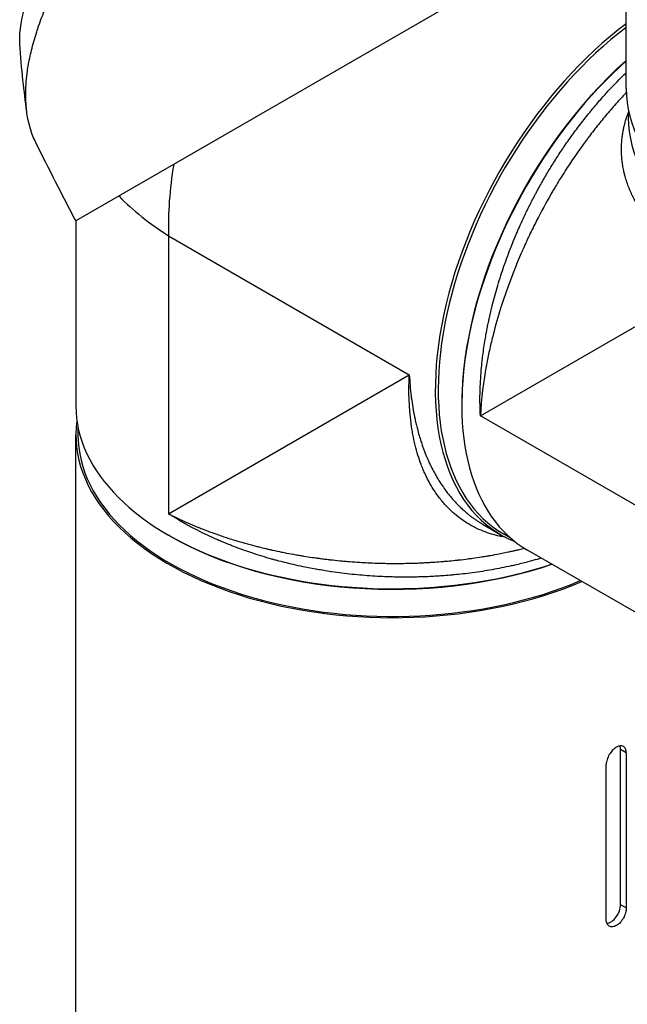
# Model space of a CAD drawing. Header units: millimetres. Extents: x 0 to 7374, y 0 to 4200.
# Tile 625 of 656: x 4527 to 4672, y 2698 to 2934. Entities that reach past the tile are written whole.
import ezdxf

# ---------------------------------------------------------------- set-up
doc = ezdxf.new("R2010")
doc.units = ezdxf.units.MM
doc.header["$LTSCALE"] = 0.2
doc.layers.add('01_Object Line', color=4, linetype='Continuous')

# ---------------------------------------------------------------- blocks, each defined once
blk = doc.blocks.new('A$C90bc888d')
for p, q in [((168.88, 1098), (168.88, 1136.92)), ((152.38, 1132.96), (36.79, 1066.23)), ((36.79, 1066.23), (36.79, 1021.86)), ((59.05, 1062.68), (116.82, 1029.33)), ((59.05, 1062.68), (59.05, 995.98)), ((133.87, 1019.49), (191.64, 1052.85)), ((59.05, 995.98), (116.82, 1029.33)), ((129.41, 1022.47), (129.41, 1022.06)), ((191.64, 986.14), (133.87, 1019.49)), ((37.29, 1016.83), (37.29, 1014.92)), ((36.79, 518.36), (36.79, 1014.92)), ((134.57, 993.38), (138.79, 990.95)), ((59.41, 990.63), (59.05, 990.83)), ((141.05, 990.22), (139.39, 991.18)), ((183.58, 965.09), (145.15, 987.27)), ((167.52, 902.16), (167.52, 939.39)), ((168.88, 938.61), (167.52, 939.39)), ((168.88, 938.61), (168.88, 901.38)), ((164.08, 898.6), (164.08, 935.83)), ((168.88, 901.38), (167.52, 902.16))]:
    blk.add_line(p, q)
for centre, major_axis, ratio, start_param, end_param in [((176.79, 1056.76), (-38, -65.82), 0.57735, 4.074729, 6.36702), ((177.14, 1056.56), (-37.75, -65.38), 0.57735, 4.082415, 6.283185), ((177.14, 1056.56), (-37.75, -65.38), 0.57735, 4.082415, 6.283185), ((183.15, 1053.09), (-38, -65.82), 0.57735, 4.195841, 6.283185), ((182.8, 1053.29), (-37.75, -65.38), 0.57735, 4.1908, 5.497787), ((182.8, 1053.29), (37.75, 65.38), 0.57735, 1.049207, 2.356194), ((245.38, 1098), (-76.5, 0), 0.57735, 0, 2.349659), ((245.38, 1091.06), (-76, 0), 0.57735, 6.245824, 8.632801), ((112.79, 1093.71), (35.65, 67.16), 0.599654, 2.077828, 2.334848), ((112.79, 1093.71), (-75.98, 2.71), 0.599654, 0.549723, 0.806744), ((112.79, 1021.86), (-76, 0), 0.57735, 0, 2.096983), ((112.79, 1014.92), (-76, 0), 0.57735, 6.204018, 8.494396), ((112.79, 1014.92), (-75.5, 0), 0.57735, 0, 2.210243), ((112.79, 1021.45), (75.5, 0), 0.57735, 3.926991, 5.243667), ((112.79, 1021.45), (-75.5, 0), 0.57735, 0.785398, 2.102074), ((112.79, 1021.45), (72, 0), 0.57735, 5.216307, 5.216313), ((165.12, 938.01), (1.7, 2.94), 0.57735, 5.497787, 5.856344), ((165.12, 900.77), (1.7, 2.94), 0.57735, 3.555518, 5.497787)]:
    blk.add_ellipse(centre, major_axis=major_axis, ratio=ratio, start_param=start_param, end_param=end_param)
for points, knots in [([(23.33, 1108.76), (23.32, 1109.08), (23.31, 1109.4), (23.31, 1111.86), (23.68, 1114.27), (24.9, 1118.67), (25.55, 1120.52), (27.32, 1124.8), (28.52, 1127.25), (31.17, 1132.04), (32.6, 1134.37), (34.4, 1137.05), (34.62, 1137.38), (35.74, 1139.02), (36.69, 1140.34), (38.65, 1142.97), (39.68, 1144.29), (41.8, 1146.91), (42.9, 1148.22), (46.26, 1152.07), (48.61, 1154.57), (52.81, 1158.72), (54.62, 1160.42), (57.83, 1163.27), (59.21, 1164.45), (62.68, 1167.28), (64.77, 1168.87), (67.87, 1171.06), (68.91, 1171.77), (70.95, 1173.1), (71.96, 1173.73), (72.96, 1174.3)], [-9.943056, -9.943056, -9.943056, -9.943056, -9.746706, -9.746706, -8.479112, -8.479112, -7.633641, -7.633641, -6.611509, -6.611509, -5.689122, -5.689122, -5.561638, -5.561638, -5.052877, -5.052877, -4.538879, -4.538879, -4.025725, -4.025725, -3.004294, -3.004294, -2.253425, -2.253425, -1.690162, -1.690162, -0.844455, -0.844455, -0.423499, -0.423499, -0.000001, -0.000001, -0.000001, -0.000001]), ([(27.19, 1085.03), (26.69, 1086.04), (26.25, 1087.13), (25.17, 1090.68), (24.77, 1093.36), (24.75, 1098.06), (24.86, 1099.83), (25.17, 1102.26), (25.26, 1102.84), (25.57, 1104.66), (25.83, 1105.93), (26.47, 1108.57), (26.86, 1109.96), (27.42, 1111.73), (27.54, 1112.08), (27.9, 1113.15), (28.15, 1113.86), (28.95, 1116.01), (29.56, 1117.48), (30.4, 1119.37), (30.57, 1119.76), (31.13, 1120.97), (31.53, 1121.82), (32.36, 1123.52), (32.79, 1124.37), (33.4, 1125.53), (33.57, 1125.84), (33.86, 1126.39), (33.99, 1126.63), (35.01, 1128.5), (35.95, 1130.13), (38.69, 1134.64), (40.61, 1137.54), (44.91, 1143.5), (47.33, 1146.6), (50.95, 1150.82), (52.09, 1152.11), (53.75, 1153.92), (54.27, 1154.46), (56.7, 1157.02), (58.67, 1158.97), (62.16, 1162.21), (63.68, 1163.55), (67.46, 1166.73), (69.79, 1168.53), (74.39, 1171.8), (76.63, 1173.26), (78.91, 1174.57)], [0.977035, 0.977035, 0.977035, 0.977035, 1.69047, 1.69047, 3.128167, 3.128167, 3.949545, 3.949545, 4.206652, 4.206652, 4.738739, 4.738739, 5.291947, 5.291947, 5.430727, 5.430727, 5.707631, 5.707631, 6.282241, 6.282241, 6.427689, 6.427689, 6.766127, 6.766127, 7.099376, 7.099376, 7.223437, 7.223437, 7.319112, 7.319112, 7.934551, 7.934551, 9.024941, 9.024941, 10.236224, 10.236224, 10.77586, 10.77586, 11.0135, 11.0135, 11.919346, 11.919346, 12.597116, 12.597116, 13.609698, 13.609698, 14.62284, 14.62284, 14.62284, 14.62284]), ([(169.38, 1141.96), (169.28, 1141.49), (169.2, 1141.02), (168.93, 1139.13), (168.85, 1137.71), (168.92, 1134.86), (169.07, 1133.43), (169.63, 1130.59), (170.02, 1129.17), (171.04, 1126.39), (171.67, 1125.01), (172.59, 1123.32), (172.78, 1122.98), (173.79, 1121.28), (174.71, 1119.94), (176.25, 1117.98), (176.79, 1117.34), (178.48, 1115.45), (179.7, 1114.23), (181.43, 1112.67), (181.85, 1112.31), (182.62, 1111.66), (182.98, 1111.36), (183.98, 1110.56), (184.64, 1110.06), (186.81, 1108.46), (188.4, 1107.41), (190.49, 1106.15), (190.93, 1105.89), (192.24, 1105.14), (193.14, 1104.64), (194.52, 1103.92), (194.98, 1103.69), (195.69, 1103.34), (195.93, 1103.22), (196.64, 1102.87), (197.12, 1102.65), (198.57, 1101.98), (199.55, 1101.55), (204.48, 1099.49), (208.68, 1098.06), (213.65, 1096.73), (214.22, 1096.58), (215.35, 1096.29), (215.92, 1096.16), (218.2, 1095.62), (219.93, 1095.25), (223.38, 1094.6), (225.1, 1094.32), (228.03, 1093.9), (229.23, 1093.74), (230.62, 1093.58), (230.81, 1093.56), (233.23, 1093.29), (235.47, 1093.11), (240.18, 1092.83), (242.65, 1092.76), (245.37, 1092.75), (245.62, 1092.75), (247.08, 1092.76), (248.3, 1092.78), (250.09, 1092.83), (250.67, 1092.86), (253.5, 1092.98), (255.74, 1093.14), (258.93, 1093.45), (259.9, 1093.55), (261.76, 1093.77), (262.66, 1093.89), (265.24, 1094.26), (266.91, 1094.53), (269.29, 1094.96), (270.02, 1095.1), (271.41, 1095.39), (272.08, 1095.53), (273.38, 1095.81), (274, 1095.96), (274.91, 1096.17), (275.19, 1096.24), (277.7, 1096.86), (279.87, 1097.47), (283.58, 1098.64), (285.14, 1099.17), (287.24, 1099.95), (287.81, 1100.17), (290.35, 1101.16), (292.26, 1101.99), (295.97, 1103.76), (297.76, 1104.7), (299.47, 1105.69)], [5.138988, 5.138988, 5.138988, 5.138988, 5.386139, 5.386139, 6.122505, 6.122505, 6.865938, 6.865938, 7.609566, 7.609566, 8.345285, 8.345285, 8.530042, 8.530042, 9.2788, 9.2788, 9.649116, 9.649116, 10.382297, 10.382297, 10.608293, 10.608293, 10.794229, 10.794229, 11.122019, 11.122019, 11.846151, 11.846151, 12.031562, 12.031562, 12.403274, 12.403274, 12.589452, 12.589452, 12.682563, 12.682563, 12.868805, 12.868805, 13.238343, 13.238343, 14.695562, 14.695562, 14.881787, 14.881787, 15.066704, 15.066704, 15.619411, 15.619411, 16.15584, 16.15584, 16.524616, 16.524616, 16.582585, 16.582585, 17.260758, 17.260758, 18.000965, 18.000965, 18.074733, 18.074733, 18.439358, 18.439358, 18.613253, 18.613253, 19.288197, 19.288197, 19.582536, 19.582536, 19.85849, 19.85849, 20.377725, 20.377725, 20.60582, 20.60582, 20.820045, 20.820045, 21.02106, 21.02106, 21.113943, 21.113943, 21.835711, 21.835711, 22.37856, 22.37856, 22.582469, 22.582469, 23.297329, 23.297329, 24.021047, 24.021047, 24.021047, 24.021047]), ([(25, 1092.53), (24.7, 1094.9), (24.38, 1097.39), (23.78, 1102.8), (23.49, 1105.81), (23.33, 1108.76)], [0, 0, 0, 0, 0.825477, 0.825477, 1.713028, 1.713028, 1.713028, 1.713028]), ([(133.87, 1019.49), (133.82, 1020.37), (133.8, 1021.25), (133.77, 1023.02), (133.77, 1023.92), (133.8, 1025.17), (133.81, 1025.54), (133.85, 1026.77), (133.89, 1027.62), (134, 1029.37), (134.07, 1030.25), (134.2, 1031.59), (134.24, 1032.05), (134.35, 1033), (134.4, 1033.48), (134.63, 1035.26), (134.81, 1036.52), (135.1, 1038.28), (135.19, 1038.79), (135.35, 1039.68), (135.42, 1040.05), (135.58, 1040.84), (135.66, 1041.24), (135.82, 1042.02), (135.9, 1042.4), (136.03, 1042.99), (136.07, 1043.2), (136.23, 1043.9), (136.34, 1044.38), (136.51, 1045.09), (136.57, 1045.32), (136.65, 1045.67), (136.68, 1045.78), (136.72, 1045.94), (136.73, 1045.98), (136.75, 1046.06), (136.76, 1046.1), (136.78, 1046.18), (136.79, 1046.21), (136.8, 1046.24), (136.8, 1046.24), (136.8, 1046.25), (136.99, 1047), (137.19, 1047.76), (137.61, 1049.27), (137.82, 1050.03), (138.28, 1051.56), (138.53, 1052.34), (139.02, 1053.88), (139.27, 1054.63), (139.8, 1056.16), (140.09, 1056.95), (140.66, 1058.51), (140.96, 1059.29), (141.29, 1060.13), (141.32, 1060.2), (141.63, 1060.99), (141.92, 1061.7), (142.37, 1062.77), (142.52, 1063.13), (142.92, 1064.06), (143.17, 1064.63), (143.64, 1065.67), (143.86, 1066.14), (144.12, 1066.71), (144.17, 1066.81), (144.23, 1066.95), (144.25, 1067), (144.46, 1067.43), (144.64, 1067.81), (145, 1068.57), (145.19, 1068.95), (145.57, 1069.71), (145.76, 1070.09), (146.14, 1070.85), (146.33, 1071.23), (146.73, 1071.99), (146.93, 1072.36), (147.27, 1073.01), (147.42, 1073.29), (147.57, 1073.57), (147.57, 1073.57), (147.57, 1073.57), (148.09, 1074.52), (148.62, 1075.46), (149.69, 1077.33), (150.24, 1078.25), (151.36, 1080.08), (151.94, 1080.99), (153.1, 1082.78), (153.7, 1083.67), (154.67, 1085.08), (155.03, 1085.6), (155.76, 1086.62), (156.12, 1087.12), (156.82, 1088.07), (157.15, 1088.52), (157.52, 1089.01), (157.56, 1089.05), (158.33, 1090.06), (159.08, 1091.02), (160.54, 1092.83), (161.25, 1093.68), (162.67, 1095.32), (163.37, 1096.12), (164.22, 1097.05), (164.36, 1097.2), (165.93, 1098.89), (167.38, 1100.38), (168.88, 1101.82)], [0, 0, 0, 0, 0.0108982, 0.0108982, 0.0221729, 0.0221729, 0.0268593, 0.0268593, 0.0379137, 0.0379137, 0.0496585, 0.0496585, 0.0558825, 0.0558825, 0.0625, 0.0625, 0.0805017, 0.0805017, 0.088102, 0.088102, 0.09375, 0.09375, 0.1000217, 0.1000217, 0.1058986, 0.1058986, 0.109375, 0.109375, 0.1171875, 0.1171875, 0.1210938, 0.1210938, 0.1230469, 0.1230469, 0.1238265, 0.1238265, 0.1245561, 0.1245561, 0.125, 0.125, 0.1250201, 0.1250201, 0.1250201, 0.1349896, 0.1349896, 0.1449769, 0.1449769, 0.1553592, 0.1553592, 0.1654143, 0.1654143, 0.1759603, 0.1759603, 0.1865064, 0.1865064, 0.1875, 0.1875, 0.1972148, 0.1972148, 0.2022042, 0.2022042, 0.2101236, 0.2101236, 0.216738, 0.216738, 0.2180828, 0.2180828, 0.21875, 0.21875, 0.2241294, 0.2241294, 0.229517, 0.229517, 0.2349373, 0.2349373, 0.2403851, 0.2403851, 0.2458944, 0.2458944, 0.25, 0.25, 0.2500261, 0.2500261, 0.2500261, 0.2642407, 0.2642407, 0.2783556, 0.2783556, 0.2924119, 0.2924119, 0.3063756, 0.3063756, 0.3146789, 0.3146789, 0.3226569, 0.3226569, 0.3299057, 0.3299057, 0.3306082, 0.3306082, 0.3464266, 0.3464266, 0.361009, 0.361009, 0.375, 0.375, 0.3777022, 0.3777022, 0.4055051, 0.4055051, 0.4055051, 0.4055051]), ([(168.89, 1097.06), (168.75, 1096.91), (168.61, 1096.76), (167.68, 1095.77), (166.87, 1094.89), (165.67, 1093.52), (165.26, 1093.06), (164.45, 1092.11), (164.02, 1091.6), (162.89, 1090.24), (162.13, 1089.3), (160.97, 1087.82), (160.59, 1087.32), (160, 1086.55), (159.71, 1086.16), (159.41, 1085.77), (159.22, 1085.5), (159.1, 1085.35), (157.72, 1083.47), (156.37, 1081.54), (154.29, 1078.38), (153.6, 1077.29), (152.54, 1075.58), (152.19, 1075), (151.66, 1074.11), (151.48, 1073.81), (151.21, 1073.36), (151.12, 1073.2), (150.95, 1072.9), (150.84, 1072.71), (149.65, 1070.65), (148.51, 1068.56), (146.79, 1065.19), (146.21, 1064.03), (145.36, 1062.23), (145.07, 1061.62), (144.65, 1060.69), (144.44, 1060.23), (144.23, 1059.75), (144.08, 1059.44), (144, 1059.25), (143.06, 1057.1), (142.17, 1054.96), (140.87, 1051.55), (140.45, 1050.39), (139.82, 1048.6), (139.62, 1047.99), (139.31, 1047.08), (139.21, 1046.77), (139.01, 1046.15), (138.9, 1045.79), (138.13, 1043.38), (137.5, 1041.19), (136.65, 1037.83), (136.38, 1036.71), (135.99, 1035), (135.87, 1034.43), (135.63, 1033.29), (135.52, 1032.69), (134.57, 1027.74), (134.06, 1023.5), (133.87, 1019.49)], [0.2445289, 0.2445289, 0.2445289, 0.2445289, 0.25, 0.25, 0.28125, 0.28125, 0.296875, 0.296875, 0.3125, 0.3125, 0.34375, 0.34375, 0.359375, 0.359375, 0.3671875, 0.3710937, 0.3710937, 0.375, 0.375, 0.4375, 0.4375, 0.46875, 0.46875, 0.484375, 0.484375, 0.4921875, 0.4921875, 0.4960937, 0.4960937, 0.5, 0.5, 0.5625, 0.5625, 0.59375, 0.59375, 0.609375, 0.609375, 0.6171875, 0.6210937, 0.6210937, 0.625, 0.625, 0.6875, 0.6875, 0.71875, 0.71875, 0.734375, 0.734375, 0.7421875, 0.7421875, 0.75, 0.75, 0.8125, 0.8125, 0.84375, 0.84375, 0.859375, 0.859375, 0.875, 0.875, 1, 1, 1, 1]), ([(191.64, 1052.85), (191.04, 1053.15), (190.46, 1053.46), (189.3, 1054.1), (188.73, 1054.42), (187.62, 1055.06), (187.08, 1055.39), (186.54, 1055.73), (186.52, 1055.74), (186.51, 1055.75), (185.99, 1056.07), (185.48, 1056.4), (184.69, 1056.92), (184.41, 1057.11), (183.97, 1057.42), (183.81, 1057.53), (183.5, 1057.74), (183.35, 1057.85), (183.05, 1058.07), (182.9, 1058.18), (182.6, 1058.39), (182.45, 1058.5), (182.2, 1058.7), (182.09, 1058.78), (181.94, 1058.89), (181.91, 1058.92), (181.58, 1059.16), (181.3, 1059.38), (180.74, 1059.83), (180.46, 1060.05), (180.09, 1060.36), (179.99, 1060.45), (179.56, 1060.81), (179.24, 1061.09), (178.89, 1061.41), (178.85, 1061.44), (178.52, 1061.73), (178.24, 1061.99), (177.89, 1062.32), (177.81, 1062.4), (177.29, 1062.9), (176.86, 1063.32), (176.3, 1063.92), (176.14, 1064.08), (175.71, 1064.55), (175.44, 1064.85), (175.05, 1065.29), (174.92, 1065.44), (174.76, 1065.63), (174.73, 1065.67), (174.66, 1065.75), (174.62, 1065.8), (174.58, 1065.84), (174.58, 1065.85), (174.54, 1065.89), (174.51, 1065.93), (174.46, 1066), (174.44, 1066.01), (174.43, 1066.03), (174.1, 1066.43), (173.8, 1066.82), (173.34, 1067.43), (173.18, 1067.65), (172.73, 1068.27), (172.46, 1068.67), (172.07, 1069.27), (171.95, 1069.47), (171.73, 1069.82), (171.63, 1069.98), (171.32, 1070.51), (171.1, 1070.89), (170.83, 1071.39), (170.76, 1071.53), (170.65, 1071.74), (170.6, 1071.83), (170.53, 1071.97), (170.51, 1072.03), (170.45, 1072.13), (170.43, 1072.18), (170.3, 1072.44), (170.2, 1072.64), (170.01, 1073.07), (169.91, 1073.28), (169.79, 1073.57), (169.76, 1073.63), (169.73, 1073.71), (169.73, 1073.72), (169.71, 1073.76), (169.7, 1073.79), (169.68, 1073.84), (169.66, 1073.87), (169.64, 1073.92), (169.64, 1073.94), (169.45, 1074.38), (169.3, 1074.8), (169.07, 1075.45), (168.99, 1075.69), (168.78, 1076.35), (168.66, 1076.77), (168.47, 1077.46), (168.4, 1077.74), (168.31, 1078.13), (168.29, 1078.25), (168.18, 1078.79), (168.1, 1079.19), (168.02, 1079.72), (168, 1079.85), (167.96, 1080.13), (167.94, 1080.28), (167.87, 1080.8), (167.84, 1081.16), (167.79, 1081.7), (167.78, 1081.9), (167.77, 1082.11), (167.77, 1082.12), (167.77, 1082.17), (167.77, 1082.2), (167.76, 1082.25), (167.76, 1082.28), (167.76, 1082.33), (167.76, 1082.35), (167.75, 1082.56), (167.74, 1082.75), (167.74, 1083.21), (167.73, 1083.48), (167.74, 1083.86), (167.74, 1083.95), (167.76, 1084.5), (167.78, 1084.94), (167.83, 1085.51), (167.84, 1085.64), (167.88, 1085.99), (167.9, 1086.2), (167.95, 1086.59), (167.97, 1086.77), (168.03, 1087.14), (168.06, 1087.31), (168.15, 1087.86), (168.22, 1088.22), (168.32, 1088.7), (168.35, 1088.83), (168.4, 1089.04), (168.42, 1089.14), (168.53, 1089.6), (168.63, 1089.96), (168.77, 1090.45), (168.81, 1090.59), (168.86, 1090.74), (168.86, 1090.75), (168.87, 1090.79), (168.88, 1090.81), (168.89, 1090.84), (168.89, 1090.84), (168.9, 1090.87), (168.91, 1090.9), (168.93, 1090.95), (168.93, 1090.97), (169.08, 1091.43), (169.23, 1091.87), (169.4, 1092.31), (169.4, 1092.33), (169.41, 1092.35)], [0, 0, 0, 0, 0.0208229, 0.0208229, 0.0415776, 0.0415776, 0.061969, 0.061969, 0.0625, 0.0625, 0.0625, 0.0822792, 0.0822792, 0.09375, 0.09375, 0.1000959, 0.1000959, 0.1064446, 0.1064446, 0.1127643, 0.1127643, 0.1189904, 0.1189904, 0.1234255, 0.1234255, 0.125, 0.125, 0.1366951, 0.1366951, 0.1488049, 0.1488049, 0.1531538, 0.1531538, 0.168117, 0.168117, 0.1698811, 0.1698811, 0.1836029, 0.1836029, 0.1875, 0.1875, 0.2099105, 0.2099105, 0.21875, 0.21875, 0.234375, 0.234375, 0.2421875, 0.2421875, 0.2444652, 0.2444652, 0.2467591, 0.2467591, 0.2469884, 0.2469884, 0.2491393, 0.2491393, 0.25, 0.25, 0.25, 0.2676093, 0.2676093, 0.2774988, 0.2774988, 0.296003, 0.296003, 0.3052191, 0.3052191, 0.3125, 0.3125, 0.3304385, 0.3304385, 0.3368038, 0.3368038, 0.3409946, 0.3409946, 0.3436861, 0.3436861, 0.3461998, 0.3461998, 0.3562521, 0.3562521, 0.3671875, 0.3671875, 0.3705126, 0.3705126, 0.3710938, 0.3710938, 0.3726178, 0.3726178, 0.3740599, 0.3740599, 0.375, 0.375, 0.3921127, 0.3921127, 0.4021789, 0.4021789, 0.4200311, 0.4200311, 0.4321244, 0.4321244, 0.4375, 0.4375, 0.4558062, 0.4558062, 0.4618199, 0.4618199, 0.46875, 0.46875, 0.4858212, 0.4858212, 0.4952139, 0.4952139, 0.4960938, 0.4960938, 0.4975797, 0.4975797, 0.4989787, 0.4989787, 0.5, 0.5, 0.5071412, 0.5071412, 0.5180845, 0.5180845, 0.5220179, 0.5220179, 0.5399528, 0.5399528, 0.5457045, 0.5457045, 0.5544796, 0.5544796, 0.5625, 0.5625, 0.5702519, 0.5702519, 0.5865122, 0.5865122, 0.5923027, 0.5923027, 0.5966207, 0.5966207, 0.6137694, 0.6137694, 0.6206238, 0.6206238, 0.6210938, 0.6210938, 0.6225669, 0.6225669, 0.6226523, 0.6226523, 0.6241326, 0.6241326, 0.625, 0.625, 0.6428998, 0.6428998, 0.6436292, 0.6436292, 0.6436292, 0.6436292]), ([(139.92, 990.33), (139.82, 990.35), (139.72, 990.36), (139.43, 990.41), (139.14, 990.47), (138.86, 990.53), (138.66, 990.57), (138.55, 990.59), (137.2, 990.89), (135.88, 991.28), (133.87, 992.07), (133.19, 992.38), (132.18, 992.89), (131.84, 993.07), (131.33, 993.36), (131.16, 993.46), (130.9, 993.61), (130.82, 993.66), (130.65, 993.77), (130.55, 993.83), (129.41, 994.55), (128.32, 995.35), (126.71, 996.8), (126.18, 997.32), (125.39, 998.17), (125.13, 998.47), (124.74, 998.92), (124.55, 999.16), (124.35, 999.4), (124.23, 999.56), (124.15, 999.66), (123.29, 1000.76), (122.5, 1001.94), (121.38, 1003.94), (121.01, 1004.65), (120.49, 1005.78), (120.32, 1006.16), (120.06, 1006.76), (119.98, 1006.96), (119.82, 1007.37), (119.73, 1007.61), (119.11, 1009.23), (118.63, 1010.78), (118.01, 1013.28), (117.83, 1014.14), (117.58, 1015.48), (117.5, 1015.94), (117.35, 1016.86), (117.28, 1017.35), (116.75, 1021.45), (116.63, 1025.32), (116.82, 1029.33)], [0.3553013, 0.3553013, 0.3553013, 0.3553013, 0.359375, 0.359375, 0.3671875, 0.3710938, 0.3710938, 0.375, 0.375, 0.4375, 0.4375, 0.46875, 0.46875, 0.484375, 0.484375, 0.4921875, 0.4921875, 0.4960938, 0.4960938, 0.5, 0.5, 0.5625, 0.5625, 0.59375, 0.59375, 0.609375, 0.609375, 0.6171875, 0.6210938, 0.6210938, 0.625, 0.625, 0.6875, 0.6875, 0.71875, 0.71875, 0.734375, 0.734375, 0.7421875, 0.7421875, 0.75, 0.75, 0.8125, 0.8125, 0.84375, 0.84375, 0.859375, 0.859375, 0.875, 0.875, 1, 1, 1, 1]), ([(116.82, 1029.33), (116.87, 1028.45), (116.93, 1027.59), (117.07, 1025.88), (117.16, 1025.04), (117.3, 1023.88), (117.34, 1023.55), (117.5, 1022.43), (117.62, 1021.67), (117.88, 1020.14), (118.03, 1019.38), (118.27, 1018.26), (118.36, 1017.87), (118.55, 1017.1), (118.64, 1016.71), (119.02, 1015.27), (119.31, 1014.28), (119.74, 1012.94), (119.88, 1012.56), (120.11, 1011.9), (120.21, 1011.62), (120.42, 1011.05), (120.54, 1010.76), (120.76, 1010.2), (120.87, 1009.93), (121.04, 1009.52), (121.11, 1009.37), (121.32, 1008.88), (121.47, 1008.55), (121.69, 1008.07), (121.76, 1007.91), (121.87, 1007.68), (121.91, 1007.6), (121.96, 1007.49), (121.98, 1007.47), (122, 1007.41), (122.02, 1007.39), (122.04, 1007.34), (122.05, 1007.32), (122.06, 1007.29), (122.06, 1007.29), (122.06, 1007.29), (122.31, 1006.79), (122.57, 1006.3), (123.09, 1005.33), (123.36, 1004.86), (123.93, 1003.91), (124.23, 1003.45), (124.83, 1002.54), (125.13, 1002.11), (125.76, 1001.25), (126.1, 1000.82), (126.77, 999.98), (127.12, 999.58), (127.51, 999.15), (127.54, 999.11), (127.9, 998.71), (128.23, 998.36), (128.74, 997.85), (128.92, 997.68), (129.37, 997.24), (129.66, 996.98), (130.19, 996.51), (130.43, 996.3), (130.72, 996.06), (130.77, 996.01), (130.85, 995.95), (130.87, 995.93), (131.1, 995.75), (131.3, 995.59), (131.71, 995.28), (131.92, 995.12), (132.33, 994.82), (132.54, 994.67), (132.97, 994.38), (133.18, 994.24), (133.62, 993.96), (133.83, 993.82), (134.21, 993.59), (134.38, 993.49), (134.54, 993.4), (134.54, 993.4), (134.54, 993.4), (134.55, 993.39), (134.56, 993.39), (134.57, 993.38)], [0, 0, 0, 0, 0.0108982, 0.0108982, 0.0221729, 0.0221729, 0.0268593, 0.0268593, 0.0379137, 0.0379137, 0.0496585, 0.0496585, 0.0558825, 0.0558825, 0.0625, 0.0625, 0.0805017, 0.0805017, 0.088102, 0.088102, 0.09375, 0.09375, 0.1000217, 0.1000217, 0.1058986, 0.1058986, 0.109375, 0.109375, 0.1171875, 0.1171875, 0.1210937, 0.1210937, 0.1230469, 0.1230469, 0.1238265, 0.1238265, 0.1245561, 0.1245561, 0.125, 0.125, 0.1250201, 0.1250201, 0.1250201, 0.1349896, 0.1349896, 0.1449769, 0.1449769, 0.1553592, 0.1553592, 0.1654143, 0.1654143, 0.1759603, 0.1759603, 0.1865064, 0.1865064, 0.1875, 0.1875, 0.1972148, 0.1972148, 0.2022042, 0.2022042, 0.2101236, 0.2101236, 0.216738, 0.216738, 0.2180828, 0.2180828, 0.21875, 0.21875, 0.2241294, 0.2241294, 0.229517, 0.229517, 0.2349373, 0.2349373, 0.2403851, 0.2403851, 0.2458944, 0.2458944, 0.25, 0.25, 0.2500261, 0.2500261, 0.2500261, 0.2502563, 0.2502563, 0.2502563, 0.2502563]), ([(148.52, 985.33), (147.84, 985.13), (147.15, 984.93), (146.08, 984.64), (145.68, 984.53), (144.24, 984.15), (143.18, 983.89), (142.03, 983.63), (141.95, 983.61), (141.65, 983.54), (141.44, 983.5), (140.48, 983.28), (139.72, 983.13), (138.19, 982.83), (137.43, 982.68), (135.89, 982.41), (135.12, 982.28), (133.56, 982.04), (132.78, 981.93), (131.22, 981.72), (130.43, 981.62), (128.98, 981.46), (128.32, 981.39), (127.47, 981.31), (127.29, 981.29), (126.44, 981.21), (125.78, 981.16), (124.74, 981.08), (124.36, 981.05), (123.36, 980.99), (122.74, 980.95), (121.58, 980.89), (121.04, 980.87), (120.42, 980.85), (120.33, 980.85), (120.15, 980.84), (120.04, 980.84), (119.51, 980.82), (119.09, 980.81), (118.24, 980.79), (117.81, 980.78), (116.96, 980.77), (116.53, 980.77), (115.68, 980.77), (115.25, 980.77), (114.4, 980.78), (113.97, 980.78), (113.29, 980.8), (113.04, 980.8), (112.8, 980.81), (112.79, 980.81), (112.79, 980.81), (111.98, 980.83), (111.18, 980.86), (109.56, 980.93), (108.75, 980.97), (107.13, 981.08), (106.32, 981.14), (104.7, 981.28), (103.9, 981.35), (102.28, 981.52), (101.46, 981.62), (99.82, 981.83), (99, 981.94), (98.12, 982.07), (98.07, 982.07), (97.44, 982.17), (96.87, 982.26), (95.75, 982.44), (95.2, 982.53), (94.56, 982.65), (94.45, 982.66), (93.77, 982.79), (93.2, 982.9), (92.05, 983.12), (91.48, 983.24), (90.85, 983.37), (90.8, 983.38), (89.98, 983.56), (89.21, 983.73), (88.06, 984), (87.68, 984.09), (86.71, 984.33), (86.11, 984.48), (85.22, 984.72), (84.93, 984.8), (84.49, 984.92), (84.34, 984.96), (84.14, 985.01), (84.08, 985.03), (83.96, 985.06), (83.9, 985.08), (83.81, 985.1), (83.78, 985.11), (83.75, 985.12), (83.75, 985.12), (83.75, 985.12), (83.01, 985.33), (82.26, 985.55), (80.69, 986.03), (79.87, 986.29), (78.38, 986.79), (77.71, 987.02), (76.28, 987.53), (75.51, 987.81), (74.42, 988.23), (74.1, 988.36), (73.43, 988.63), (73.06, 988.77), (72.44, 989.03), (72.18, 989.14), (71.57, 989.39), (71.22, 989.54), (70.79, 989.73), (70.7, 989.77), (69.83, 990.15), (69.03, 990.51), (67.49, 991.25), (66.73, 991.62), (65.52, 992.24), (65.06, 992.48), (63.84, 993.13), (63.07, 993.55), (61.56, 994.42), (60.82, 994.87), (59.73, 995.54), (59.39, 995.76), (59.05, 995.98)], [0.5917338, 0.5917338, 0.5917338, 0.5917338, 0.6012185, 0.6012185, 0.6065856, 0.6065856, 0.6210134, 0.6210134, 0.6221334, 0.6221334, 0.625, 0.625, 0.6352237, 0.6352237, 0.6454649, 0.6454649, 0.655744, 0.655744, 0.6660491, 0.6660491, 0.6764054, 0.6764054, 0.6850898, 0.6850898, 0.6875, 0.6875, 0.6961892, 0.6961892, 0.7011464, 0.7011464, 0.7092438, 0.7092438, 0.7163119, 0.7163119, 0.7173743, 0.7173743, 0.71875, 0.71875, 0.7243265, 0.7243265, 0.7299277, 0.7299277, 0.7355481, 0.7355481, 0.7411706, 0.7411706, 0.7467825, 0.7467825, 0.7499738, 0.7499738, 0.75, 0.75, 0.75, 0.7604226, 0.7604226, 0.7707932, 0.7707932, 0.7812199, 0.7812199, 0.7914888, 0.7914888, 0.8019944, 0.8019944, 0.8125, 0.8125, 0.8131921, 0.8131921, 0.8205298, 0.8205298, 0.8275496, 0.8275496, 0.8288728, 0.8288728, 0.8363114, 0.8363114, 0.84375, 0.84375, 0.8444134, 0.8444134, 0.8544315, 0.8544315, 0.859375, 0.859375, 0.8671875, 0.8671875, 0.8710937, 0.8710937, 0.8730469, 0.8730469, 0.8737639, 0.8737639, 0.8745206, 0.8745206, 0.8749735, 0.8749735, 0.875, 0.875, 0.875, 0.8876811, 0.8876811, 0.901015, 0.901015, 0.9115235, 0.9115235, 0.9233817, 0.9233817, 0.9281399, 0.9281399, 0.9335892, 0.9335892, 0.9375, 0.9375, 0.9426099, 0.9426099, 0.9439123, 0.9439123, 0.9555342, 0.9555342, 0.9665052, 0.9665052, 0.973127, 0.973127, 0.9842028, 0.9842028, 0.9950209, 0.9950209, 1, 1, 1, 1]), ([(59.05, 995.98), (59.65, 995.67), (60.25, 995.37), (61.48, 994.78), (62.1, 994.49), (63.35, 993.92), (63.97, 993.64), (64.63, 993.36), (64.64, 993.36), (64.66, 993.35), (65.28, 993.09), (65.91, 992.83), (66.91, 992.43), (67.28, 992.28), (67.86, 992.06), (68.06, 991.98), (68.48, 991.82), (68.68, 991.75), (69.09, 991.59), (69.3, 991.52), (69.72, 991.37), (69.93, 991.29), (70.29, 991.16), (70.44, 991.11), (70.65, 991.04), (70.71, 991.02), (71.18, 990.85), (71.59, 990.71), (72.43, 990.43), (72.86, 990.29), (73.44, 990.1), (73.6, 990.05), (74.28, 989.83), (74.81, 989.67), (75.4, 989.49), (75.46, 989.47), (76.01, 989.31), (76.5, 989.17), (77.12, 988.99), (77.26, 988.95), (78.19, 988.69), (78.98, 988.48), (80.09, 988.19), (80.4, 988.11), (81.26, 987.9), (81.81, 987.76), (82.64, 987.57), (82.91, 987.51), (83.26, 987.42), (83.34, 987.41), (83.49, 987.37), (83.57, 987.36), (83.65, 987.34), (83.66, 987.33), (83.74, 987.32), (83.82, 987.3), (83.94, 987.27), (83.97, 987.27), (84.73, 987.1), (85.45, 986.94), (86.57, 986.72), (86.97, 986.64), (88.11, 986.41), (88.85, 986.28), (89.94, 986.09), (90.3, 986.02), (90.94, 985.92), (91.22, 985.87), (92.19, 985.71), (92.88, 985.61), (93.79, 985.47), (94.03, 985.44), (94.43, 985.39), (94.58, 985.36), (94.84, 985.33), (94.94, 985.32), (95.13, 985.29), (95.22, 985.28), (95.69, 985.22), (96.06, 985.17), (96.82, 985.07), (97.21, 985.03), (97.72, 984.97), (97.84, 984.95), (97.98, 984.94), (98, 984.94), (98.07, 984.93), (98.12, 984.92), (98.22, 984.91), (98.27, 984.91), (98.35, 984.9), (98.39, 984.89), (99.19, 984.81), (99.93, 984.73), (101.11, 984.62), (101.54, 984.58), (102.72, 984.49), (103.47, 984.43), (104.71, 984.35), (105.2, 984.32), (105.91, 984.28), (106.13, 984.26), (107.08, 984.22), (107.8, 984.18), (108.74, 984.15), (108.98, 984.14), (109.47, 984.13), (109.74, 984.12), (110.65, 984.1), (111.29, 984.08), (112.26, 984.07), (112.6, 984.07), (112.97, 984.07), (113, 984.07), (113.09, 984.07), (113.14, 984.07), (113.23, 984.07), (113.28, 984.07), (113.37, 984.07), (113.41, 984.07), (113.78, 984.07), (114.11, 984.07), (114.92, 984.07), (115.41, 984.08), (116.07, 984.09), (116.24, 984.09), (117.21, 984.11), (117.98, 984.13), (118.99, 984.17), (119.23, 984.18), (119.84, 984.21), (120.2, 984.23), (120.89, 984.26), (121.22, 984.28), (121.86, 984.32), (122.17, 984.33), (123.13, 984.4), (123.76, 984.44), (124.61, 984.51), (124.83, 984.53), (125.21, 984.56), (125.38, 984.57), (126.18, 984.65), (126.82, 984.71), (127.68, 984.79), (127.93, 984.82), (128.19, 984.85), (128.2, 984.85), (128.27, 984.86), (128.32, 984.86), (128.37, 984.87), (128.37, 984.87), (128.43, 984.87), (128.47, 984.88), (128.56, 984.89), (128.6, 984.89), (128.63, 984.9), (129.41, 984.98), (130.17, 985.08), (131.29, 985.22), (131.66, 985.27), (132.76, 985.42), (133.48, 985.53), (134.6, 985.71), (135.02, 985.77), (135.73, 985.89), (136.02, 985.94), (137.01, 986.11), (137.7, 986.24), (138.58, 986.41), (138.78, 986.45), (139.52, 986.59), (140.05, 986.7), (140.9, 986.88), (141.22, 986.95), (141.67, 987.05), (141.81, 987.08), (141.95, 987.11), (141.96, 987.11), (141.97, 987.12), (142.1, 987.15), (142.24, 987.18), (142.38, 987.21), (142.39, 987.21), (142.54, 987.24), (142.67, 987.28), (142.82, 987.31), (142.83, 987.31), (142.95, 987.34), (143.06, 987.37), (143.59, 987.49), (144.02, 987.59), (144.44, 987.7)], [0, 0, 0, 0, 0.0208229, 0.0208229, 0.0415776, 0.0415776, 0.061969, 0.061969, 0.0625, 0.0625, 0.0625, 0.0822792, 0.0822792, 0.09375, 0.09375, 0.1000959, 0.1000959, 0.1064446, 0.1064446, 0.1127643, 0.1127643, 0.1189904, 0.1189904, 0.1234255, 0.1234255, 0.125, 0.125, 0.1366951, 0.1366951, 0.1488049, 0.1488049, 0.1531538, 0.1531538, 0.168117, 0.168117, 0.1698811, 0.1698811, 0.1836029, 0.1836029, 0.1875, 0.1875, 0.2099105, 0.2099105, 0.21875, 0.21875, 0.234375, 0.234375, 0.2421875, 0.2421875, 0.2444652, 0.2444652, 0.2467591, 0.2467591, 0.2469884, 0.2469884, 0.2491393, 0.2491393, 0.25, 0.25, 0.2676093, 0.2676093, 0.2774988, 0.2774988, 0.296003, 0.296003, 0.3052191, 0.3052191, 0.3125, 0.3125, 0.3304385, 0.3304385, 0.3368038, 0.3368038, 0.3409946, 0.3409946, 0.3436861, 0.3436861, 0.3461998, 0.3461998, 0.3562521, 0.3562521, 0.3671875, 0.3671875, 0.3705126, 0.3705126, 0.3710937, 0.3710937, 0.3726178, 0.3726178, 0.3740599, 0.3740599, 0.375, 0.375, 0.3921127, 0.3921127, 0.4021789, 0.4021789, 0.4200311, 0.4200311, 0.4321244, 0.4321244, 0.4375, 0.4375, 0.4558062, 0.4558062, 0.4618199, 0.4618199, 0.46875, 0.46875, 0.4858212, 0.4858212, 0.4952139, 0.4952139, 0.4960937, 0.4960937, 0.4975797, 0.4975797, 0.4989787, 0.4989787, 0.5, 0.5, 0.5071412, 0.5071412, 0.5180845, 0.5180845, 0.5220179, 0.5220179, 0.5399528, 0.5399528, 0.5457045, 0.5457045, 0.5544796, 0.5544796, 0.5625, 0.5625, 0.5702519, 0.5702519, 0.5865122, 0.5865122, 0.5923027, 0.5923027, 0.5966207, 0.5966207, 0.6137694, 0.6137694, 0.6206238, 0.6206238, 0.6210937, 0.6210937, 0.6225669, 0.6225669, 0.6226523, 0.6226523, 0.6241326, 0.6241326, 0.625, 0.625, 0.625, 0.6428998, 0.6428998, 0.6517304, 0.6517304, 0.6694518, 0.6694518, 0.6798599, 0.6798599, 0.6875, 0.6875, 0.7054099, 0.7054099, 0.7109375, 0.7109375, 0.7254228, 0.7254228, 0.734375, 0.734375, 0.7382551, 0.7382551, 0.7384847, 0.7384847, 0.7384847, 0.7423929, 0.7423929, 0.7427267, 0.7427267, 0.7465934, 0.7465934, 0.7469686, 0.7469686, 0.75, 0.75, 0.7614954, 0.7614954, 0.7614954, 0.7614954]), ([(168.88, 938.61), (168.88, 938.96), (168.83, 939.29), (168.59, 939.83), (168.41, 940.03), (168, 940.27), (167.74, 940.32), (167.15, 940.26), (166.84, 940.14), (166.23, 939.79), (165.91, 939.54), (165.3, 938.92), (165.03, 938.55), (164.59, 937.82), (164.39, 937.41), (164.14, 936.59), (164.08, 936.18), (164.08, 935.83)], [-2.049469, -2.049469, -2.049469, -2.049469, -1.921377, -1.921377, -1.793285, -1.793285, -1.665194, -1.665194, -1.537102, -1.537102, -1.40901, -1.40901, -1.280918, -1.280918, -1.152826, -1.152826, -1.024734, -1.024734, -1.024734, -1.024734]), ([(168.88, 901.38), (168.88, 901.03), (168.83, 900.62), (168.59, 899.79), (168.41, 899.36), (168, 898.62), (167.74, 898.24), (167.15, 897.61), (166.84, 897.35), (166.23, 897.01), (165.91, 896.89), (165.3, 896.84), (165.03, 896.9), (164.59, 897.15), (164.39, 897.36), (164.14, 897.91), (164.08, 898.25), (164.08, 898.6)], [0, 0, 0, 0, 0.128092, 0.128092, 0.256184, 0.256184, 0.384275, 0.384275, 0.512367, 0.512367, 0.640459, 0.640459, 0.768551, 0.768551, 0.896643, 0.896643, 1.024734, 1.024734, 1.024734, 1.024734])]:
    blk.add_open_spline(points, degree=3, knots=knots)
blk.add_open_spline([(36.79, 1066.23), (33.51, 1072.43), (30.34, 1078.73), (27.19, 1085.03)], degree=3)

msp = doc.modelspace()

# ---------------------------------------------------------------- block references
at = {"layer": '01_Object Line'}
msp.add_blockref('A$C90bc888d', (4503.2, 1819.544), dxfattribs=at)

doc.saveas('drawing.dxf')
